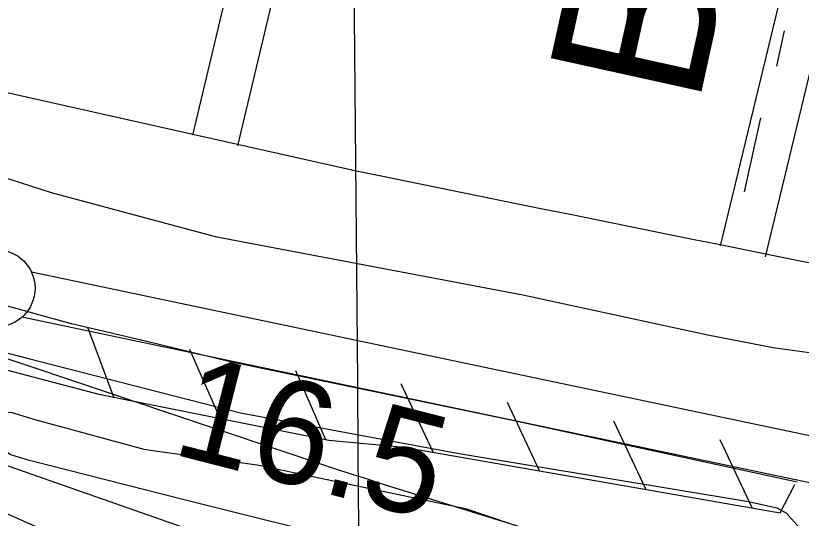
# Model space of a CAD drawing. Extents: x 3567028 to 3605064, y 510945 to 536587.
# Drawn here: x 3592054 to 3592563, y 524627 to 524953 of the extents above; entities that cross this region are included whole.
import ezdxf

# ---------------------------------------------------------------- set-up
doc = ezdxf.new("R2010")
doc.units = 0
for name, color, linetype in [('V-CHAN-NAID', 7, 'Continuous'), ('V-FLOD-BASE', 7, 'Continuous'), ('V-GRID-MAJR', 7, 'Continuous'), ('V-LEVE-TOET', 7, 'Continuous'), ('V-RIVR-RANG', 7, 'Continuous'), ('V-ROAD-CNTR', 7, 'Continuous'), ('V-RRAP-FSHR', 7, 'Continuous'), ('V-SITE-VEGE', 7, 'Continuous'), ('V-SURV-LINE', 7, 'Continuous'), ('V-TOPO-DPTH', 7, 'Continuous'), ('V-TOPO-MINR', 7, 'Continuous'), ('V-TOPO-SHOR', 7, 'Continuous')]:
    doc.layers.add(name, color=color, linetype=linetype)

msp = doc.modelspace()

# ---------------------------------------------------------------- linework, layer by layer
at = {"layer": 'V-FLOD-BASE'}
msp.add_lwpolyline([(3592560.613, 524650.401), (3592377.194, 524690.058), (3592193.091, 524728.356), (3592139.9080000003, 524741.3420000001), (3592090.134, 524752.965), (3592048.541, 524764.583), (3592004.904, 524776.881), (3591955.134, 524794.6410000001), (3591867.862, 524826.7440000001), (3591699.461, 524890.944), (3591587.645, 524930.561)], dxfattribs=at)
at = {"layer": 'V-GRID-MAJR'}
msp.add_spline([(3592345.91, 516527.14400000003), (3592293.9250000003, 522584.81), (3592241.914, 528645.559), (3592189.9020000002, 534706.322), (3592189.876, 534709.392)], degree=3, dxfattribs=at)
at = {"layer": 'V-LEVE-TOET'}
for points in [[(3592570.197, 524734.045), (3592544.968, 524737.469), (3592502.691, 524745.678), (3592382.684, 524771.661), (3592184.262, 524809.283), (3592077.213, 524837.987), (3591989.9420000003, 524865.998), (3591906.082, 524898.778), (3591831.088, 524932.238), (3591781.318, 524949.997)], [(3591690.377, 524851.703), (3591874.461, 524782.0380000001), (3591976.73, 524744.4720000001), (3592006.0470000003, 524733.5430000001), (3592019.003, 524730.807), (3592029.232, 524733.529), (3592042.872, 524735.569), (3592061.284, 524730.785), (3592199.696, 524695.242), (3592340.162, 524669.246)], [(3592340.162, 524669.246), (3592529.041, 524637.769), (3592547.45, 524633.667), (3592553.586, 524630.253), (3592560.4020000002, 524622.747), (3592570.623, 524611.831)]]:
    msp.add_lwpolyline(points, dxfattribs=at)
at = {"layer": 'V-ROAD-CNTR'}
for points in [[(3592934.147865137, 526452.282093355), (3592930.257101, 526433.6651064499), (3592854.129253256, 526103.599766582), (3592789.768381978, 525832.6603084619), (3592750.69746012, 525682.6626084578), (3592716.120529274, 525548.6578764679), (3592669.251623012, 525346.043281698), (3592613.1007353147, 525099.826774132), (3592539.883881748, 524796.48838081)], [(3592168.815623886, 524875.359223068), (3592222.6745161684, 525101.329771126), (3592291.751378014, 525399.2621752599), (3592319.990321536, 525538.222897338), (3592377.7572060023, 525761.7344503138)], [(3592197.9975655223, 524868.40323698), (3592251.87845776, 525094.463784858), (3592321.069319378, 525392.8861880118), (3592349.232263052, 525531.47691083), (3592406.7241480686, 525753.9224659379)], [(3592720.03252145, 525683.8916059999), (3592686.9765875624, 525555.7878622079), (3592640.013681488, 525352.7592682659), (3592583.894793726, 525106.6807604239), (3592510.7219400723, 524803.5263667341)], [(3592040.376880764, 524904.792164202), (3592273.896413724, 524852.500268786)]]:
    msp.add_lwpolyline(points, dxfattribs=at)
msp.add_arc((3605111.8097192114, 587394.1695334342), 63845.69219961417, 258.4000529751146, 258.8026863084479, dxfattribs=at)
at = {"layer": 'V-RRAP-FSHR'}
for p, q in [((3592117.6817261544, 524704.796564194), (3592100.727760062, 524750.5894726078)), ((3592186.451588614, 524691.6255905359), (3592166.84362783, 524736.3465010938)), ((3592255.08845134, 524677.880618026), (3592235.480490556, 524722.601528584)), ((3592324.56831238, 524669.8226341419), (3592303.8603537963, 524714.045545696)), ((3592393.524174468, 524657.7786582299), (3592372.8162158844, 524702.0005697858)), ((3592462.4800365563, 524645.7336823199), (3592441.7720779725, 524689.956593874)), ((3592531.435898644, 524633.6897064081), (3592510.72794006, 524677.911617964))]:
    msp.add_line(p, q, dxfattribs=at)
for points in [[(3588917.040449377, 525761.3117170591), (3589447.585089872, 525584.6000368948), (3590826.4400031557, 525099.1748844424), (3591118.312771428, 524987.3008363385), (3591395.833155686, 524875.0581482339), (3591763.707204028, 524756.5055721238), (3592225.8015404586, 524550.853603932), (3592906.7820210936, 524405.0155237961), (3593563.3339577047, 524292.2075876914), (3594407.3823424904, 524107.91216351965), (3594566.647110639, 524086.37949149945), (3595126.746439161, 524010.20822742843), (3595621.594439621, 523977.2579553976), (3596093.5662800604, 523947.59881937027), (3596400.026952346, 523918.9391073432), (3596892.9477848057, 523935.06096335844), (3597072.022856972, 523933.26896335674), (3597276.9457371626, 523951.1828193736), (3597524.663625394, 523991.4546914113)], [(3591587.1227872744, 524881.8652100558), (3591878.577204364, 524770.4354329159), (3591989.122983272, 524738.48349682), (3592107.942745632, 524707.3485590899), (3592256.944447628, 524677.5086187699), (3592305.6023503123, 524673.1356275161), (3592549.5538624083, 524630.5247127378), (3592559.14784322, 524648.9396759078)]]:
    msp.add_lwpolyline(points, dxfattribs=at)
at = {"layer": 'V-SITE-VEGE'}
msp.add_lwpolyline([(3592642.2970000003, 524475.837), (3592519.085, 524514.792), (3592416.804, 524540.577), (3592382.115, 524553.16), (3592370.753, 524559.148), (3592364.177, 524567.526), (3592352.225, 524586.677), (3592279.254, 524610.049), (3592163.217, 524638.832), (3592062.132, 524664.6140000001), (3592050.169, 524668.21), (3592040.603, 524675.993), (3592037.017, 524682.575), (3592037.619, 524690.949), (3592042.407, 524695.135), (3592050.784, 524695.727), (3592066.3340000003, 524690.933), (3592136.912, 524671.7490000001), (3592145.887, 524670.549), (3592210.489, 524661.54), (3592345.671, 524633.343), (3592449.74, 524597.986), (3592560.992, 524566.814), (3592659.687, 524545.8200000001)], dxfattribs=at)
at = {"layer": 'V-SURV-LINE'}
for points in [[(3592064.1255714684, 524786.6486713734), (3593430.975404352, 524499.1765289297)], [(3593424.7795856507, 524469.8232955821), (3592057.9297612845, 524757.2954362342)]]:
    msp.add_lwpolyline(points, dxfattribs=at)
msp.add_circle((3592041.46669, 524776.0860799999), 25, dxfattribs=at)
at = {"layer": 'V-TOPO-DPTH'}
msp.add_lwpolyline([(3593130.5295451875, 524367.0749043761), (3592496.862621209, 524523.2193031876), (3592456.537349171, 524533.3693544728), (3592416.2825948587, 524543.7864170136), (3592376.133617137, 524554.6039964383), (3592336.0551571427, 524565.6885871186), (3592296.14643856, 524577.343457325), (3592256.393382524, 524589.4912305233), (3592216.873820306, 524602.3783582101), (3592177.509920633, 524615.7583888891), (3591323.176348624, 524915.0697746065)], dxfattribs=at)
at = {"layer": 'V-TOPO-MINR'}
for points in [[(3592910.0570486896, 524456.8758922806), (3592289.6298576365, 524649.814238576), (3592281.2994685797, 524652.4350027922), (3592272.9809035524, 524655.0923633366), (3592264.6800745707, 524657.8046183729), (3592256.391069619, 524660.5534697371), (3592152.5508343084, 524695.3707466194), (3592092.3438702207, 524715.5355990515), (3592032.127958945, 524735.6736683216), (3591971.8986268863, 524755.7715628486), (3591911.6603476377, 524775.8426742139), (3591219.7156379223, 525006.1390033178), (3591190.728848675, 525015.7179489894), (3591161.7152487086, 525025.2143879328), (3591132.661432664, 525034.5870667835), (3591103.5808059, 525043.8772389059), (3590588.987571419, 525207.0626437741), (3590491.237050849, 525238.3685741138), (3590393.6083028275, 525270.046179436), (3590296.162213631, 525302.2812972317)], [(3593130.5295451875, 524367.0749043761), (3592496.862621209, 524523.2193031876), (3592456.537349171, 524533.3693544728), (3592416.2825948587, 524543.7864170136), (3592376.133617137, 524554.6039964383), (3592336.0551571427, 524565.6885871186), (3592296.14643856, 524577.343457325), (3592256.393382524, 524589.4912305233), (3592216.873820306, 524602.3783582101), (3592177.509920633, 524615.7583888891), (3591323.176348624, 524915.0697746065)]]:
    msp.add_lwpolyline(points, dxfattribs=at)
at = {"layer": 'V-TOPO-SHOR'}
for p, q in [((3592547.4990000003, 524920.104), (3592552.3880000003, 524943.082)), ((3592526.561, 524838.639), (3592537.034, 524886.683))]:
    msp.add_line(p, q, dxfattribs=at)

# ---------------------------------------------------------------- texts
at = {"layer": 'V-CHAN-NAID'}
msp.add_text('BUNGE DESTRAHAN (120.0) (2)', height=100.00000199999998, rotation=77.55995366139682, dxfattribs=at).set_placement((3592496.221409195, 524893.0212032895))
at = {"layer": 'V-RIVR-RANG'}
msp.add_text('16.5', height=67, rotation=345.6083257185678, dxfattribs=at).set_placement((3592153.9477316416, 524668.9842322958))

doc.saveas('drawing.dxf')
